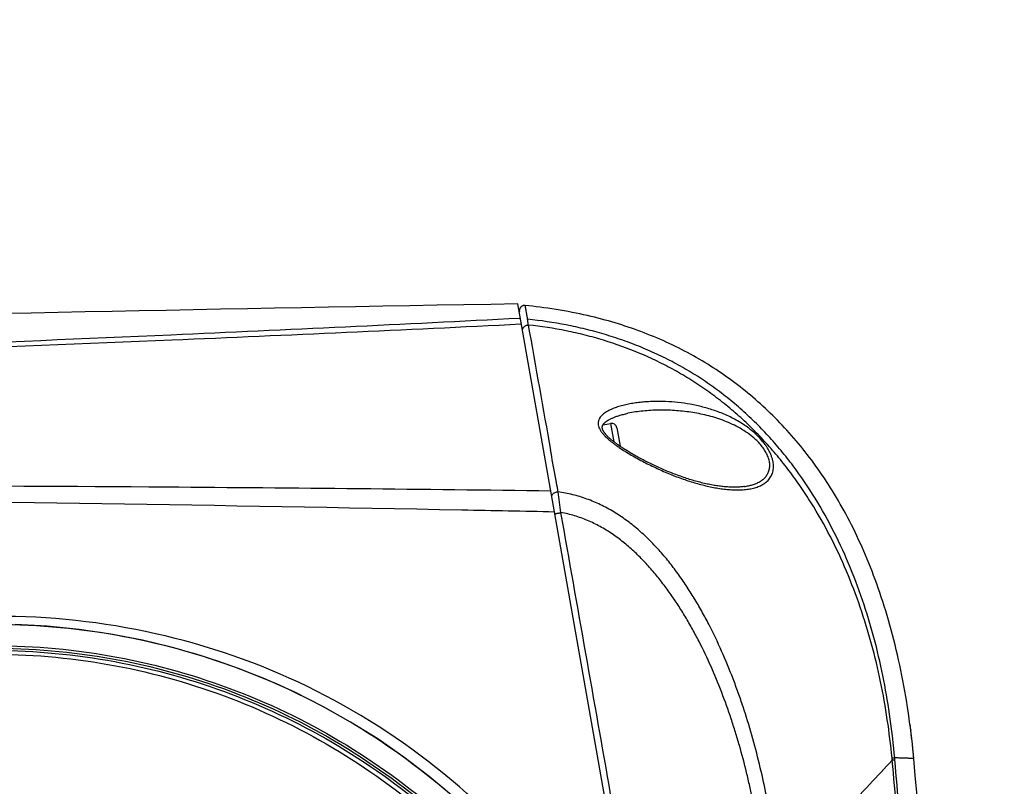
# Model space of a CAD drawing. Header units: millimetres. Extents: x 5828 to 6704, y 123 to 421.
# Tile 284 of 288: x 6557.92 to 6562.46, y 367.33 to 370.87. Entities that reach past the tile are written whole.
import ezdxf

# ---------------------------------------------------------------- set-up
doc = ezdxf.new("R2010")
doc.units = ezdxf.units.MM
doc.layers.add('外形图', color=7, linetype='Continuous')
doc.layers.add('运动范围', color=7, linetype='Continuous')

msp = doc.modelspace()

# ---------------------------------------------------------------- linework, layer by layer
at = {"layer": '外形图', "linetype": 'ByBlock'}
for p, q in [((6560.8972, 365.7036), (6560.2181, 369.5553)), ((6560.2299, 369.4885), (6560.2261, 369.4883)), ((6560.2347, 369.4612), (6560.2312, 369.461)), ((6560.7256, 369.0505), (6560.7256, 369.0505)), ((6560.6107, 368.9979), (6560.6453, 369.004)), ((6560.6453, 369.004), (6560.6602, 368.9192)), ((6560.6743, 368.9837), (6560.6894, 368.8981)), ((6560.3708, 368.8674), (6560.3686, 368.8796)), ((6560.4022, 368.6948), (6560.4017, 368.6972)), ((6560.4034, 368.6878), (6560.4022, 368.6948)), ((6562.0284, 367.5999), (6562.0257, 367.6203)), ((6562.0265, 367.6146), (6562.0274, 367.6073)), ((6562.0316, 367.5741), (6562.0284, 367.5999)), ((6562.0291, 367.5943), (6562.03, 367.5876)), ((6561.9446, 367.4507), (6561.9436, 367.4601)), ((6561.9566, 367.4514), (6561.9558, 367.4605))]:
    msp.add_line(p, q, dxfattribs=at)
for points in [[(6560.2517, 369.5478), (6560.2512, 369.5478), (6560.2505, 369.5479), (6560.2499, 369.5479), (6560.2492, 369.5479), (6560.2486, 369.5479), (6560.2479, 369.5479), (6560.2473, 369.5478), (6560.2466, 369.5478), (6560.246, 369.5477), (6560.2453, 369.5476), (6560.2447, 369.5475), (6560.244, 369.5474), (6560.2434, 369.5472), (6560.2428, 369.5471), (6560.2421, 369.5469), (6560.2415, 369.5467), (6560.2409, 369.5465), (6560.2403, 369.5463), (6560.2397, 369.546), (6560.2391, 369.5458), (6560.2385, 369.5455), (6560.2379, 369.5452), (6560.2373, 369.5449), (6560.2367, 369.5446), (6560.2362, 369.5443), (6560.2356, 369.5439), (6560.2351, 369.5436), (6560.2346, 369.5432), (6560.234, 369.5428), (6560.2335, 369.5424), (6560.233, 369.542), (6560.2325, 369.5416), (6560.232, 369.5411), (6560.2316, 369.5407), (6560.2311, 369.5402), (6560.2307, 369.5397), (6560.2302, 369.5392), (6560.2298, 369.5387), (6560.2294, 369.5382), (6560.229, 369.5377), (6560.2286, 369.5372), (6560.2283, 369.5366), (6560.2279, 369.5361), (6560.2276, 369.5355), (6560.2273, 369.535), (6560.227, 369.5344), (6560.2267, 369.5338), (6560.2264, 369.5332), (6560.2261, 369.5326), (6560.2259, 369.532), (6560.2257, 369.5314), (6560.2254, 369.5308), (6560.2252, 369.5302), (6560.2251, 369.5296), (6560.2249, 369.5289), (6560.2248, 369.5283), (6560.2246, 369.5276), (6560.2245, 369.527), (6560.2244, 369.5264), (6560.2243, 369.5257), (6560.2243, 369.5251), (6560.2242, 369.5244), (6560.2242, 369.5238), (6560.2242, 369.5231), (6560.2242, 369.5225), (6560.2242, 369.5218), (6560.2242, 369.5212), (6560.2243, 369.5205), (6560.2244, 369.5199), (6560.2244, 369.5192), (6560.2245, 369.5186)], [(6561.4696, 368.9601), (6561.4589, 368.972), (6561.4481, 368.9837), (6561.4372, 368.9954), (6561.4263, 369.0068), (6561.4152, 369.0182), (6561.4042, 369.0294), (6561.393, 369.0405), (6561.3818, 369.0514), (6561.3706, 369.0622), (6561.3592, 369.0729), (6561.3479, 369.0834), (6561.3364, 369.0939), (6561.3249, 369.1041), (6561.3133, 369.1143), (6561.3017, 369.1243), (6561.29, 369.1342), (6561.2782, 369.144), (6561.2664, 369.1536), (6561.2545, 369.1631), (6561.2425, 369.1725), (6561.2305, 369.1818), (6561.2184, 369.191), (6561.2063, 369.2), (6561.194, 369.2089), (6561.1817, 369.2178), (6561.1694, 369.2265), (6561.1569, 369.235), (6561.1444, 369.2435), (6561.1317, 369.2519), (6561.119, 369.2602), (6561.1062, 369.2684), (6561.0933, 369.2765), (6561.0803, 369.2844), (6561.0672, 369.2923), (6561.054, 369.3001), (6561.0406, 369.3078), (6561.0272, 369.3154), (6561.0136, 369.3229), (6560.9999, 369.3303), (6560.9862, 369.3376), (6560.9723, 369.3448), (6560.9583, 369.3519), (6560.9442, 369.3589), (6560.9301, 369.3657), (6560.9159, 369.3725), (6560.9016, 369.3791), (6560.8872, 369.3856), (6560.8728, 369.3919), (6560.8584, 369.3981), (6560.8439, 369.4042), (6560.8294, 369.4102), (6560.8148, 369.416), (6560.8002, 369.4217), (6560.7856, 369.4273), (6560.7709, 369.4327), (6560.7562, 369.438), (6560.7414, 369.4432), (6560.7266, 369.4483), (6560.7117, 369.4532), (6560.6967, 369.4581), (6560.6816, 369.4628), (6560.6664, 369.4675), (6560.651, 369.472), (6560.6355, 369.4765), (6560.6198, 369.4808), (6560.604, 369.4851), (6560.5879, 369.4893), (6560.5716, 369.4934), (6560.5551, 369.4974), (6560.5382, 369.5014), (6560.5211, 369.5052), (6560.5037, 369.509), (6560.486, 369.5127), (6560.468, 369.5163), (6560.4497, 369.5197), (6560.4311, 369.5231), (6560.4124, 369.5263), (6560.3937, 369.5294), (6560.3749, 369.5323), (6560.3563, 369.5351), (6560.3379, 369.5376), (6560.3198, 369.54), (6560.302, 369.5422), (6560.2846, 369.5443), (6560.2678, 369.5461), (6560.2517, 369.5478)], [(6560.6106, 368.9977), (6560.6111, 368.9984), (6560.6116, 368.9992), (6560.6122, 369), (6560.6128, 369.0008), (6560.6134, 369.0016), (6560.6141, 369.0024), (6560.6148, 369.0032), (6560.6156, 369.0041), (6560.6164, 369.0049), (6560.6173, 369.0058), (6560.6182, 369.0067), (6560.6192, 369.0076), (6560.6203, 369.0086), (6560.6214, 369.0095), (6560.6226, 369.0105), (6560.6238, 369.0115), (6560.6251, 369.0125), (6560.6265, 369.0135), (6560.628, 369.0146), (6560.6296, 369.0157), (6560.6312, 369.0167), (6560.633, 369.0179), (6560.6348, 369.019), (6560.6368, 369.0201), (6560.6389, 369.0213), (6560.641, 369.0225), (6560.6433, 369.0237), (6560.6457, 369.0249), (6560.6482, 369.0262), (6560.6509, 369.0274), (6560.6537, 369.0287), (6560.6566, 369.03), (6560.6597, 369.0312), (6560.6629, 369.0326), (6560.6663, 369.0339), (6560.6698, 369.0352), (6560.6735, 369.0365), (6560.6774, 369.0378), (6560.6814, 369.0391), (6560.6856, 369.0405), (6560.69, 369.0418), (6560.6946, 369.0431), (6560.6994, 369.0444), (6560.7043, 369.0457), (6560.7095, 369.0469), (6560.7149, 369.0482), (6560.7204, 369.0494), (6560.7256, 369.0505)], [(6560.6902, 368.8975), (6560.6865, 368.9001), (6560.6828, 368.9026), (6560.6794, 368.905), (6560.676, 368.9074), (6560.6727, 368.9098), (6560.6696, 368.9121), (6560.6665, 368.9144), (6560.6636, 368.9166), (6560.6608, 368.9187), (6560.6582, 368.9208), (6560.6556, 368.9229), (6560.6531, 368.9249), (6560.6507, 368.9269), (6560.6484, 368.9288), (6560.6462, 368.9307), (6560.6441, 368.9325), (6560.6421, 368.9342), (6560.6402, 368.936), (6560.6384, 368.9377), (6560.6366, 368.9393), (6560.6349, 368.9409), (6560.6333, 368.9425), (6560.6318, 368.944), (6560.6303, 368.9455), (6560.629, 368.947), (6560.6276, 368.9484), (6560.6264, 368.9497), (6560.6252, 368.9511), (6560.624, 368.9524), (6560.6229, 368.9537), (6560.6219, 368.9549), (6560.6209, 368.9561), (6560.62, 368.9573), (6560.6191, 368.9584), (6560.6182, 368.9596), (6560.6174, 368.9606), (6560.6167, 368.9617), (6560.6159, 368.9627), (6560.6153, 368.9637), (6560.6146, 368.9647), (6560.614, 368.9657), (6560.6134, 368.9666), (6560.6129, 368.9676), (6560.6123, 368.9685), (6560.6119, 368.9693), (6560.6114, 368.9702), (6560.611, 368.971), (6560.6106, 368.9718), (6560.6102, 368.9726), (6560.6098, 368.9734), (6560.6095, 368.9742), (6560.6092, 368.9749), (6560.6089, 368.9756), (6560.6086, 368.9764), (6560.6084, 368.9771), (6560.6082, 368.9778), (6560.608, 368.9785), (6560.6078, 368.9792), (6560.6076, 368.9799), (6560.6074, 368.9805), (6560.6073, 368.9812), (6560.6072, 368.9819), (6560.6071, 368.9825), (6560.607, 368.9832), (6560.6069, 368.9839), (6560.6069, 368.9846), (6560.6068, 368.9853), (6560.6068, 368.986), (6560.6069, 368.9868), (6560.6069, 368.9875), (6560.607, 368.9882), (6560.6071, 368.989), (6560.6072, 368.9898), (6560.6074, 368.9906), (6560.6077, 368.9915), (6560.608, 368.9923), (6560.6083, 368.9931), (6560.6086, 368.9939), (6560.6089, 368.9947), (6560.6093, 368.9954), (6560.6097, 368.9962), (6560.6101, 368.9969), (6560.6106, 368.9977)], [(6561.9576, 367.9822), (6561.9518, 368.0052), (6561.9459, 368.0281), (6561.9399, 368.0508), (6561.9337, 368.0732), (6561.9273, 368.0955), (6561.9209, 368.1175), (6561.9144, 368.1392), (6561.9077, 368.1607), (6561.901, 368.1818), (6561.8942, 368.2027), (6561.8873, 368.2232), (6561.8803, 368.2435), (6561.8732, 368.2635), (6561.866, 368.2832), (6561.8587, 368.3027), (6561.8514, 368.3219), (6561.844, 368.3409), (6561.8365, 368.3596), (6561.8289, 368.3781), (6561.8212, 368.3964), (6561.8135, 368.4144), (6561.8056, 368.4323), (6561.7977, 368.4499), (6561.7897, 368.4674), (6561.7816, 368.4846), (6561.7734, 368.5016), (6561.7652, 368.5185), (6561.7568, 368.5352), (6561.7484, 368.5517), (6561.7399, 368.568), (6561.7313, 368.5841), (6561.7226, 368.6001), (6561.7139, 368.6159), (6561.705, 368.6315), (6561.6961, 368.6469), (6561.6871, 368.6622), (6561.678, 368.6774), (6561.6689, 368.6923), (6561.6596, 368.7072), (6561.6503, 368.7218), (6561.6409, 368.7363), (6561.6314, 368.7507), (6561.6219, 368.7648), (6561.6123, 368.7789), (6561.6025, 368.7928), (6561.5928, 368.8065), (6561.5829, 368.8201), (6561.573, 368.8335), (6561.563, 368.8468), (6561.5529, 368.86), (6561.5427, 368.873), (6561.5325, 368.8859), (6561.5222, 368.8986), (6561.5118, 368.9112), (6561.5014, 368.9236), (6561.4908, 368.9359), (6561.4803, 368.9481), (6561.4696, 368.9601)], [(6560.7445, 368.8636), (6560.7393, 368.8666), (6560.7343, 368.8696), (6560.7293, 368.8726), (6560.7245, 368.8755), (6560.7198, 368.8784), (6560.7152, 368.8813), (6560.7107, 368.8841), (6560.7064, 368.8868), (6560.7022, 368.8896), (6560.6981, 368.8923), (6560.6941, 368.8949), (6560.6902, 368.8975)], [(6561.2629, 368.7126), (6561.2597, 368.7122), (6561.2561, 368.7117), (6561.2524, 368.7113), (6561.2486, 368.7109), (6561.2446, 368.7105), (6561.2406, 368.7102), (6561.2365, 368.71), (6561.2323, 368.7098), (6561.228, 368.7096), (6561.2236, 368.7095), (6561.2191, 368.7094), (6561.2146, 368.7094), (6561.2099, 368.7094), (6561.2052, 368.7095), (6561.2003, 368.7097), (6561.1954, 368.7099), (6561.1903, 368.7101), (6561.1852, 368.7105), (6561.1799, 368.7108), (6561.1746, 368.7113), (6561.1692, 368.7118), (6561.1637, 368.7123), (6561.1581, 368.713), (6561.1524, 368.7137), (6561.1466, 368.7144), (6561.1408, 368.7152), (6561.1349, 368.7161), (6561.1288, 368.7171), (6561.1227, 368.7181), (6561.1165, 368.7192), (6561.1103, 368.7204), (6561.1039, 368.7216), (6561.0976, 368.7229), (6561.0911, 368.7242), (6561.0846, 368.7257), (6561.0781, 368.7272), (6561.0714, 368.7287), (6561.0648, 368.7304), (6561.0581, 368.7321), (6561.0513, 368.7338), (6561.0445, 368.7357), (6561.0376, 368.7376), (6561.0307, 368.7395), (6561.0238, 368.7415), (6561.0169, 368.7436), (6561.01, 368.7457), (6561.003, 368.7479), (6560.996, 368.7502), (6560.989, 368.7525), (6560.982, 368.7549), (6560.975, 368.7573), (6560.968, 368.7597), (6560.961, 368.7623), (6560.954, 368.7648), (6560.947, 368.7674), (6560.94, 368.7701), (6560.933, 368.7728), (6560.9261, 368.7755), (6560.9191, 368.7783), (6560.9122, 368.7811), (6560.9053, 368.7839), (6560.8985, 368.7868), (6560.8917, 368.7897), (6560.8849, 368.7927), (6560.8781, 368.7956), (6560.8714, 368.7986), (6560.8648, 368.8017), (6560.8581, 368.8047), (6560.8515, 368.8078), (6560.845, 368.8108), (6560.8385, 368.8139), (6560.8321, 368.817), (6560.8257, 368.8202), (6560.8194, 368.8233), (6560.8132, 368.8264), (6560.807, 368.8295), (6560.8009, 368.8327), (6560.7949, 368.8358), (6560.7889, 368.839), (6560.783, 368.8421), (6560.7772, 368.8452), (6560.7716, 368.8483), (6560.766, 368.8514), (6560.7604, 368.8545), (6560.755, 368.8576), (6560.7497, 368.8606), (6560.7445, 368.8636)], [(6559.9207, 367.2812), (6559.8086, 367.3752), (6559.6919, 367.4641), (6559.571, 367.5478), (6559.446, 367.6259), (6559.3173, 367.6984), (6559.1853, 367.765), (6559.0501, 367.8255), (6558.9123, 367.8798), (6558.7721, 367.9276), (6558.6299, 367.969), (6558.4859, 368.0038), (6558.3405, 368.0319), (6558.1941, 368.0533), (6558.0469, 368.068), (6557.8991, 368.0758)], [(6562.0265, 367.6146), (6562.023, 367.6401), (6562.0192, 367.6665), (6562.0153, 367.6925), (6562.0112, 367.7182), (6562.007, 367.7435), (6562.0027, 367.7684), (6561.9982, 367.793), (6561.9936, 367.8174), (6561.9889, 367.8414), (6561.9841, 367.8653), (6561.9791, 367.8889), (6561.9739, 367.9124), (6561.9686, 367.9358), (6561.9632, 367.9591), (6561.9576, 367.9822)], [(6562.0439, 367.4565), (6562.042, 367.4776), (6562.0398, 367.5002), (6562.0373, 367.524), (6562.0346, 367.5487), (6562.0316, 367.5741)]]:
    msp.add_lwpolyline(points, dxfattribs=at)
for centre, radius, start, end in [((6574.6757, -460.983), 830.6641, 90.9972779, 91.2727692), ((6696.6832, 393.4691), 138.5146, 189.982638, 190.225476), ((6560.6496, 368.9794), 0.025, 10, 100), ((6550.6224, -117.7911), 486.4845, 88.90028, 89.682617), ((6556.3404, 368.0903), 4.1067, 7.0211, 8.3663), ((6558.432, 367.1382), 3.6259, 7.227, 7.4333), ((6558.4224, 367.137), 3.6356, 5.0424, 7.1202), ((6445.3335, 357.1629), 117.1634, 2.596984, 5.04035)]:
    msp.add_arc(centre, radius, start, end, dxfattribs=at)
for points, knots in [([(6560.2628, 369.4845), (6560.262, 369.4895), (6560.2607, 369.4966), (6560.2591, 369.5058), (6560.2581, 369.512), (6560.2571, 369.5177), (6560.2562, 369.5229), (6560.2553, 369.5276), (6560.2546, 369.5318), (6560.2539, 369.5355), (6560.2534, 369.5383), (6560.253, 369.5403), (6560.2528, 369.5416), (6560.2526, 369.5428), (6560.2524, 369.5438), (6560.2522, 369.5447), (6560.2521, 369.5455), (6560.252, 369.5462), (6560.2519, 369.5467), (6560.2518, 369.547), (6560.2518, 369.5472), (6560.2517, 369.5474), (6560.2517, 369.5475), (6560.2517, 369.5476), (6560.2517, 369.5477), (6560.2517, 369.5477), (6560.2517, 369.5478), (6560.2517, 369.5478), (6560.2517, 369.5478), (6560.2517, 369.5478), (6560.2517, 369.5478)], [0, 0, 0, 0, 0.233937, 0.339285, 0.436893, 0.526753, 0.60885, 0.683169, 0.749694, 0.808407, 0.859293, 0.881796, 0.902338, 0.920919, 0.937539, 0.952198, 0.964895, 0.975631, 0.984407, 0.988062, 0.991229, 0.993908, 0.996099, 0.997803, 0.998473, 0.999021, 0.999448, 0.999753, 0.999937, 1, 1, 1, 1]), ([(6560.2312, 369.461), (6559.6947, 369.4347), (6557.5551, 369.3373), (6555.4143, 369.2676), (6553.8103, 369.2152)], [0, 0, 0, 0, 0.250746, 1, 1, 1, 1]), ([(6560.2261, 369.4883), (6559.6902, 369.4607), (6557.5523, 369.3589), (6555.4131, 369.2855), (6553.8104, 369.228)], [0, 0, 0, 0, 0.250682, 1, 1, 1, 1]), ([(6560.2397, 369.4327), (6560.2394, 369.4342), (6560.2393, 369.4373), (6560.2404, 369.4419), (6560.2426, 369.4462), (6560.2459, 369.45), (6560.25, 369.4532), (6560.2549, 369.4556), (6560.2601, 369.4572), (6560.2638, 369.4576), (6560.2656, 369.4576)], [0, 0, 0, 0, 0.111052, 0.224698, 0.342893, 0.466558, 0.595521, 0.728666, 0.864206, 1, 1, 1, 1]), ([(6561.9558, 367.4605), (6561.9506, 367.5204), (6561.9372, 367.6402), (6561.9075, 367.8184), (6561.8675, 367.9946), (6561.8166, 368.168), (6561.7539, 368.3375), (6561.6791, 368.5019), (6561.5912, 368.6598), (6561.5068, 368.7845), (6561.4323, 368.879), (6561.373, 368.947), (6561.3103, 369.0118), (6561.2441, 369.0731), (6561.1748, 369.1308), (6561.1023, 369.1844), (6561.027, 369.2339), (6560.949, 369.2791), (6560.8687, 369.3198), (6560.7862, 369.3562), (6560.702, 369.3882), (6560.6162, 369.4159), (6560.5292, 369.4393), (6560.4118, 369.4651), (6560.3226, 369.4783), (6560.2628, 369.4845)], [0, 0, 0, 0, 0.062578, 0.125153, 0.187727, 0.250295, 0.312857, 0.375408, 0.437945, 0.500459, 0.531714, 0.562961, 0.594199, 0.62543, 0.656653, 0.687871, 0.719084, 0.750295, 0.781504, 0.812713, 0.843921, 0.87513, 0.90634, 0.937554, 1, 1, 1, 1]), ([(6560.2656, 369.4576), (6560.2654, 369.4595), (6560.265, 369.463), (6560.2644, 369.468), (6560.2639, 369.4723), (6560.2635, 369.4761), (6560.2632, 369.4791), (6560.263, 369.4815), (6560.2629, 369.4831), (6560.2628, 369.484), (6560.2628, 369.4844), (6560.2628, 369.4845)], [0, 0, 0, 0, 0.207217, 0.392654, 0.555313, 0.694318, 0.808884, 0.898348, 0.962175, 0.984352, 1, 1, 1, 1]), ([(6561.9436, 367.4601), (6561.9379, 367.5192), (6561.9235, 367.637), (6561.8923, 367.8124), (6561.851, 367.9856), (6561.7989, 368.1559), (6561.7356, 368.3224), (6561.6604, 368.4839), (6561.5874, 368.6132), (6561.5224, 368.7125), (6561.4704, 368.7847), (6561.4151, 368.8544), (6561.3565, 368.9213), (6561.2946, 368.9852), (6561.2295, 369.0458), (6561.1613, 369.1028), (6561.0902, 369.156), (6561.0163, 369.2052), (6560.9398, 369.2503), (6560.861, 369.2912), (6560.7532, 369.3399), (6560.6418, 369.3801), (6560.5278, 369.4118), (6560.4124, 369.4379), (6560.3245, 369.4513), (6560.2656, 369.4576)], [0, 0, 0, 0, 0.062582, 0.125163, 0.187743, 0.250323, 0.312901, 0.375474, 0.438038, 0.469322, 0.500601, 0.531872, 0.563135, 0.594388, 0.625629, 0.656858, 0.688074, 0.719281, 0.750478, 0.78167, 0.812856, 0.875204, 0.90639, 0.937583, 1, 1, 1, 1]), ([(6561.3138, 368.9558), (6561.306, 368.963), (6561.2899, 368.9766), (6561.2561, 369.0012), (6561.2116, 369.0275), (6561.156, 369.0527), (6561.0992, 369.0723), (6561.0421, 369.0869), (6560.9848, 369.0972), (6560.9279, 369.1034), (6560.8807, 369.1054), (6560.8433, 369.1051), (6560.8156, 369.1039), (6560.7883, 369.1017), (6560.7614, 369.0985), (6560.7349, 369.0943), (6560.709, 369.0888), (6560.684, 369.0821), (6560.6639, 369.0752), (6560.6485, 369.0688), (6560.6375, 369.0635), (6560.6271, 369.0577), (6560.6174, 369.0513), (6560.6085, 369.0442), (6560.6008, 369.0364), (6560.5955, 369.0291), (6560.5922, 369.0228), (6560.5902, 369.018), (6560.5888, 369.0129), (6560.588, 369.0076), (6560.5879, 369.0022), (6560.5886, 368.9947), (6560.5911, 368.9851), (6560.5965, 368.9739), (6560.6038, 368.9628), (6560.6126, 368.9521), (6560.6226, 368.9418), (6560.6298, 368.9352), (6560.6335, 368.9319)], [0, 0, 0, 0, 0.035801, 0.071393, 0.14162, 0.210518, 0.278178, 0.344746, 0.410341, 0.475027, 0.538808, 0.570343, 0.601619, 0.632607, 0.663274, 0.693569, 0.723423, 0.75274, 0.781381, 0.795393, 0.809156, 0.822636, 0.835793, 0.84859, 0.86101, 0.873079, 0.879024, 0.884941, 0.890869, 0.896854, 0.902947, 0.909198, 0.922301, 0.936346, 0.951288, 0.966984, 0.983269, 1, 1, 1, 1]), ([(6561.3007, 368.9414), (6561.2904, 368.95), (6561.2688, 368.9659), (6561.2345, 368.9864), (6561.199, 369.0039), (6561.1628, 369.0187), (6561.1261, 369.031), (6561.0892, 369.0411), (6561.0521, 369.0493), (6561.015, 369.0557), (6560.9779, 369.0604), (6560.9409, 369.0635), (6560.9041, 369.0651), (6560.8676, 369.0653), (6560.8313, 369.064), (6560.7955, 369.0612), (6560.7603, 369.0569), (6560.7371, 369.0528), (6560.7256, 369.0505)], [0, 0, 0, 0, 0.066933, 0.133305, 0.198953, 0.263867, 0.328097, 0.391706, 0.454755, 0.517294, 0.579359, 0.64097, 0.702134, 0.762838, 0.823051, 0.882717, 0.941747, 1, 1, 1, 1]), ([(6560.7408, 368.858), (6560.7505, 368.8523), (6560.77, 368.8413), (6560.8094, 368.8203), (6560.859, 368.7958), (6560.919, 368.7696), (6560.979, 368.7467), (6561.0289, 368.7307), (6561.0685, 368.7199), (6561.0976, 368.713), (6561.1264, 368.7072), (6561.1548, 368.7025), (6561.1827, 368.6992), (6561.2099, 368.6973), (6561.2364, 368.6968), (6561.2621, 368.698), (6561.2828, 368.7006), (6561.2987, 368.7037), (6561.3138, 368.7074), (6561.3283, 368.7124), (6561.3418, 368.7187), (6561.3514, 368.7241), (6561.3603, 368.7303), (6561.3684, 368.7372), (6561.3758, 368.745), (6561.3822, 368.7536), (6561.3877, 368.7631), (6561.3919, 368.7735), (6561.3949, 368.7847), (6561.3966, 368.7968), (6561.3968, 368.8095), (6561.3957, 368.8204), (6561.3941, 368.8294), (6561.392, 368.8388), (6561.3884, 368.8506), (6561.3828, 368.8647), (6561.3758, 368.8787), (6561.3677, 368.8926), (6561.3554, 368.9108), (6561.3378, 368.9324), (6561.322, 368.9482), (6561.3138, 368.9558)], [0, 0, 0, 0, 0.036595, 0.073127, 0.145657, 0.217046, 0.286887, 0.354848, 0.388029, 0.420619, 0.452574, 0.483843, 0.51437, 0.544094, 0.572951, 0.600871, 0.627797, 0.640877, 0.653698, 0.678565, 0.69065, 0.702531, 0.714247, 0.725857, 0.737436, 0.74908, 0.760906, 0.773041, 0.785615, 0.798755, 0.812551, 0.827062, 0.834596, 0.842308, 0.858239, 0.874797, 0.89188, 0.909386, 0.927211, 0.963439, 1, 1, 1, 1]), ([(6560.6335, 368.9319), (6560.6374, 368.9284), (6560.6456, 368.9216), (6560.6582, 368.9118), (6560.6713, 368.9022), (6560.6893, 368.8898), (6560.7123, 368.8749), (6560.7312, 368.8636), (6560.7408, 368.858)], [0, 0, 0, 0, 0.121067, 0.243976, 0.36825, 0.49353, 0.746057, 1, 1, 1, 1]), ([(6561.2629, 368.7126), (6561.2693, 368.7136), (6561.2817, 368.7158), (6561.2998, 368.7205), (6561.3169, 368.7266), (6561.3327, 368.7344), (6561.3471, 368.7439), (6561.3575, 368.7535), (6561.3646, 368.7623), (6561.3692, 368.7694), (6561.3731, 368.7771), (6561.3761, 368.7853), (6561.3783, 368.7941), (6561.3795, 368.8034), (6561.3796, 368.8132), (6561.3788, 368.8233), (6561.3768, 368.8337), (6561.3728, 368.848), (6561.3651, 368.8659), (6561.3526, 368.8866), (6561.3373, 368.9063), (6561.3199, 368.9247), (6561.3073, 368.936), (6561.3007, 368.9414)], [0, 0, 0, 0, 0.059261, 0.116804, 0.172604, 0.226738, 0.27945, 0.33127, 0.357153, 0.383205, 0.409615, 0.436596, 0.464362, 0.493116, 0.523029, 0.554216, 0.586724, 0.620529, 0.691573, 0.766252, 0.843234, 0.921407, 1, 1, 1, 1]), ([(6560.4017, 368.6972), (6560.3991, 368.7116), (6560.3888, 368.7683), (6560.3785, 368.825), (6560.3708, 368.8674)], [0, 0, 0, 0, 0.254039, 1, 1, 1, 1]), ([(6560.3704, 368.6916), (6559.7797, 368.6994), (6557.4289, 368.7225), (6555.078, 368.72), (6553.3178, 368.7116)], [0, 0, 0, 0, 0.251263, 1, 1, 1, 1]), ([(6560.3748, 368.6665), (6560.3747, 368.6671), (6560.3746, 368.6684), (6560.3748, 368.6711), (6560.376, 368.6745), (6560.3786, 368.6782), (6560.3823, 368.6816), (6560.3869, 368.6843), (6560.3921, 368.6863), (6560.3977, 368.6876), (6560.4015, 368.6878), (6560.4034, 368.6878)], [0, 0, 0, 0, 0.048311, 0.097417, 0.200429, 0.313308, 0.437258, 0.571146, 0.712176, 0.85654, 1, 1, 1, 1]), ([(6561.4226, 366.8898), (6561.4184, 366.9354), (6561.4083, 367.0266), (6561.388, 367.1626), (6561.3628, 367.2979), (6561.3328, 367.4322), (6561.2977, 367.5652), (6561.2641, 367.6748), (6561.2343, 367.7616), (6561.2025, 367.8476), (6561.1589, 367.9536), (6561.1094, 368.0571), (6561.066, 368.1379), (6561.0314, 368.1974), (6560.9946, 368.2555), (6560.9555, 368.3121), (6560.9208, 368.3577), (6560.8916, 368.3931), (6560.8615, 368.4277), (6560.822, 368.4692), (6560.7714, 368.5158), (6560.7175, 368.5585), (6560.6602, 368.5966), (6560.5999, 368.6294), (6560.5471, 368.6517), (6560.5038, 368.6662), (6560.4598, 368.6784), (6560.4261, 368.6848), (6560.4034, 368.6878)], [0, 0, 0, 0, 0.06253, 0.125063, 0.187596, 0.250131, 0.312666, 0.375202, 0.406471, 0.437741, 0.500276, 0.562809, 0.594079, 0.625349, 0.656618, 0.687887, 0.719153, 0.734786, 0.750418, 0.781674, 0.81292, 0.844153, 0.875367, 0.90656, 0.937729, 0.953309, 0.968882, 1, 1, 1, 1]), ([(6560.3889, 368.5864), (6560.3889, 368.5864), (6560.389, 368.5865), (6560.3891, 368.5866), (6560.3895, 368.5867), (6560.3902, 368.587), (6560.3911, 368.5872), (6560.3923, 368.5875), (6560.3937, 368.5879), (6560.3953, 368.5882), (6560.3971, 368.5886), (6560.3992, 368.5891), (6560.4021, 368.5897), (6560.4062, 368.5904), (6560.4112, 368.5914), (6560.4146, 368.592), (6560.4163, 368.5923)], [0, 0, 0, 0, 0.002294, 0.006487, 0.021822, 0.046673, 0.080877, 0.12409, 0.17585, 0.235587, 0.302642, 0.376269, 0.45565, 0.628079, 0.812259, 1, 1, 1, 1]), ([(6560.7222, 366.8603), (6560.6967, 367.0046), (6560.5947, 367.582), (6560.4928, 368.1593), (6560.4163, 368.5923)], [0, 0, 0, 0, 0.250058, 1, 1, 1, 1]), ([(6561.3575, 366.8847), (6561.3537, 366.9275), (6561.3467, 366.9916), (6561.3348, 367.0768), (6561.3214, 367.1617), (6561.3057, 367.2463), (6561.2876, 367.3303), (6561.2679, 367.4141), (6561.2459, 367.4972), (6561.2213, 367.5796), (6561.1951, 367.6615), (6561.159, 367.7628), (6561.1098, 367.8821), (6561.0636, 367.9792), (6561.0231, 368.0551), (6560.991, 368.111), (6560.9569, 368.1658), (6560.9208, 368.2192), (6560.8825, 368.2711), (6560.8419, 368.3212), (6560.7988, 368.3692), (6560.753, 368.4146), (6560.7043, 368.4568), (6560.6525, 368.4951), (6560.6068, 368.5232), (6560.5687, 368.5429), (6560.5394, 368.5563), (6560.5095, 368.568), (6560.4789, 368.578), (6560.4479, 368.5863), (6560.4269, 368.5905), (6560.4163, 368.5923)], [0, 0, 0, 0, 0.062531, 0.093799, 0.125069, 0.187607, 0.218878, 0.25015, 0.312691, 0.343963, 0.375236, 0.437776, 0.500315, 0.562849, 0.594118, 0.625384, 0.656649, 0.687911, 0.71917, 0.750423, 0.78167, 0.812909, 0.844136, 0.875348, 0.90654, 0.922133, 0.93772, 0.9533, 0.968874, 0.984441, 1, 1, 1, 1]), ([(6554.5904, 364.6885), (6554.5793, 364.8844), (6554.5956, 365.2794), (6554.7261, 365.8568), (6554.9595, 366.4013), (6555.2887, 366.8936), (6555.7022, 367.3176), (6556.1852, 367.6602), (6556.7227, 367.9091), (6557.2966, 368.0554), (6557.8876, 368.0942), (6558.4757, 368.0244), (6559.0413, 367.8487), (6559.5655, 367.5731), (6559.953, 367.2667), (6560.2245, 366.9822), (6560.4074, 366.7506), (6560.5683, 366.5029), (6560.752, 366.1554), (6560.854, 365.8764), (6560.9022, 365.6862)], [0, 0, 0, 0, 0.062474, 0.124992, 0.187471, 0.249965, 0.312459, 0.374952, 0.437444, 0.499935, 0.562426, 0.624918, 0.687411, 0.749903, 0.812399, 0.843674, 0.87494, 0.906218, 0.937526, 1, 1, 1, 1]), ([(6560.3945, 366.8553), (6560.0933, 367.2456), (6559.2988, 367.8966), (6557.805, 368.2258), (6556.3193, 367.8801), (6555.5143, 367.2426), (6555.2081, 366.8553)], [0, 0, 0, 0, 0.250018, 0.49944, 0.74963, 1, 1, 1, 1]), ([(6554.685, 364.6228), (6554.6771, 364.7172), (6554.6706, 364.9073), (6554.6901, 365.1919), (6554.7347, 365.4737), (6554.8029, 365.7505), (6554.8958, 366.0198), (6555.0526, 366.366), (6555.3092, 366.7696), (6555.6999, 367.1903), (6556.1601, 367.5344), (6556.6753, 367.7889), (6557.2281, 367.9445), (6557.7999, 367.9961), (6558.3714, 367.9425), (6558.9234, 367.7864), (6559.4376, 367.5336), (6559.8965, 367.1926), (6560.2836, 366.7733), (6560.5864, 366.2909), (6560.7303, 365.9389), (6560.7848, 365.7579)], [0, 0, 0, 0, 0.031192, 0.062464, 0.093753, 0.124984, 0.156175, 0.187381, 0.249905, 0.312615, 0.375336, 0.43801, 0.500658, 0.563289, 0.625908, 0.688516, 0.751065, 0.813452, 0.875625, 0.937779, 1, 1, 1, 1]), ([(6555.9624, 356.048), (6555.9181, 356.7966), (6555.8118, 357.9174), (6555.6096, 359.4037), (6555.4349, 360.5153), (6555.2417, 361.6239), (6555.0703, 362.5458), (6554.929, 363.2827), (6554.8403, 363.7431), (6554.7684, 364.1116), (6554.7159, 364.3887), (6554.6847, 364.67), (6554.681, 365.0473), (6554.7387, 365.5175), (6554.9093, 366.0594), (6555.1753, 366.5617), (6555.6434, 367.1547), (6556.4194, 367.7221), (6557.3472, 367.9749), (6558.1035, 367.969), (6558.8463, 367.8273), (6559.7083, 367.3995), (6560.4871, 366.5539), (6560.7736, 365.8387), (6560.8468, 365.4708)], [0, 0, 0, 0, 0.124792, 0.187203, 0.249618, 0.312039, 0.374464, 0.405678, 0.436894, 0.452504, 0.468149, 0.483833, 0.499525, 0.530866, 0.562212, 0.593557, 0.624907, 0.687364, 0.749846, 0.781227, 0.812611, 0.875106, 0.937561, 1, 1, 1, 1]), ([(6555.9633, 356.2149), (6555.9164, 356.9525), (6555.8069, 358.0566), (6555.6044, 359.5208), (6555.4301, 360.6158), (6555.2397, 361.7081), (6555.0676, 362.6158), (6554.9323, 363.3426), (6554.8249, 363.8863), (6554.7102, 364.4293), (6554.6804, 364.9859), (6554.7543, 365.5385), (6554.9799, 366.244), (6555.4956, 367.0328), (6556.4033, 367.7003), (6557.3099, 367.9574), (6558.0507, 367.9624), (6558.7808, 367.8362), (6559.6335, 367.4369), (6560.2916, 366.7625), (6560.6483, 366.1137), (6560.7692, 365.7619), (6560.8114, 365.5821)], [0, 0, 0, 0, 0.125159, 0.187747, 0.250335, 0.312923, 0.375511, 0.406802, 0.438102, 0.469394, 0.50069, 0.531981, 0.563267, 0.625585, 0.687907, 0.750225, 0.78151, 0.812795, 0.875116, 0.937434, 0.968715, 1, 1, 1, 1]), ([(6555.98, 356.2159), (6555.9324, 356.9498), (6555.8243, 358.0485), (6555.6242, 359.5059), (6555.4521, 360.596), (6555.2625, 361.6832), (6555.0941, 362.5874), (6554.9557, 363.3101), (6554.8688, 363.7617), (6554.7982, 364.1231), (6554.7461, 364.395), (6554.716, 364.6713), (6554.7124, 365.0417), (6554.768, 365.5034), (6554.9878, 366.2114), (6555.4969, 367.006), (6556.4024, 367.6805), (6557.3104, 367.9405), (6558.0529, 367.9447), (6558.7837, 367.816), (6559.636, 367.4101), (6560.4162, 366.5961), (6560.7142, 365.902), (6560.796, 365.5431)], [0, 0, 0, 0, 0.124757, 0.187152, 0.249555, 0.311958, 0.374375, 0.405585, 0.436791, 0.452386, 0.46806, 0.483749, 0.499459, 0.530817, 0.562181, 0.624674, 0.687214, 0.749761, 0.781163, 0.81256, 0.875074, 0.937549, 1, 1, 1, 1]), ([(6561.4226, 366.8898), (6561.521, 366.9957), (6561.6604, 367.1456), (6561.8344, 367.3325), (6561.91, 367.4136), (6561.9446, 367.4507)], [0, 0, 0, 0, 0.565872, 0.801626, 1, 1, 1, 1]), ([(6561.9436, 367.4601), (6561.9451, 367.4602), (6561.9478, 367.4603), (6561.9514, 367.4605), (6561.9537, 367.4605), (6561.9551, 367.4605), (6561.9556, 367.4605), (6561.9558, 367.4605)], [0, 0, 0, 0, 0.370511, 0.661837, 0.872067, 0.946363, 1, 1, 1, 1]), ([(6561.9446, 367.4507), (6561.946, 367.4508), (6561.9487, 367.451), (6561.9522, 367.4512), (6561.9545, 367.4513), (6561.9559, 367.4514), (6561.9564, 367.4514), (6561.9566, 367.4514)], [0, 0, 0, 0, 0.370706, 0.662143, 0.87236, 0.946564, 1, 1, 1, 1]), ([(6562.2145, 363.7049), (6562.2103, 363.783), (6562.2017, 363.9392), (6562.1838, 364.2517), (6562.1603, 364.6422), (6562.1298, 365.1107), (6562.0973, 365.5791), (6562.0627, 366.0472), (6562.0259, 366.5153), (6561.9867, 366.9831), (6561.9589, 367.2949), (6561.9446, 367.4507)], [0, 0, 0, 0, 0.0625, 0.125, 0.249999, 0.374999, 0.499999, 0.624999, 0.749999, 0.875, 1, 1, 1, 1]), ([(6562.0439, 367.4565), (6562.0439, 367.4566), (6562.0438, 367.4567), (6562.0437, 367.4567), (6562.0434, 367.4568), (6562.043, 367.4569), (6562.0424, 367.457), (6562.0416, 367.4572), (6562.0402, 367.4573), (6562.0381, 367.4575), (6562.0349, 367.4578), (6562.0311, 367.458), (6562.0267, 367.4582), (6562.0215, 367.4585), (6562.0156, 367.4587), (6562.0091, 367.4589), (6562.0019, 367.4592), (6561.994, 367.4594), (6561.9854, 367.4597), (6561.9726, 367.4601), (6561.9627, 367.4603), (6561.9558, 367.4605)], [0, 0, 0, 0, 0.001849, 0.003352, 0.005297, 0.010566, 0.017718, 0.026773, 0.037741, 0.065438, 0.100838, 0.143952, 0.194788, 0.25335, 0.319642, 0.393665, 0.475417, 0.564898, 0.662103, 0.767027, 1, 1, 1, 1]), ([(6562.2264, 363.7056), (6562.2176, 363.8619), (6562.204, 364.0962), (6562.1849, 364.4086), (6562.1652, 364.721), (6562.1394, 365.1113), (6562.0956, 365.7357), (6562.0482, 366.3599), (6561.997, 366.9837), (6561.9703, 367.2955), (6561.9566, 367.4514)], [0, 0, 0, 0, 0.125, 0.187501, 0.250001, 0.375002, 0.500002, 0.750002, 0.875002, 1, 1, 1, 1])]:
    msp.add_open_spline(points, degree=3, knots=knots, dxfattribs=at)
msp.add_open_spline([(6560.3874, 368.595), (6560.2447, 368.598), (6560.102, 368.6009), (6559.9593, 368.6038)], degree=3, dxfattribs=at)
at = {"layer": '运动范围'}
msp.add_arc((6557.7962, 336.8553), 58.815, 350, 225, dxfattribs=at)

doc.saveas('drawing.dxf')
